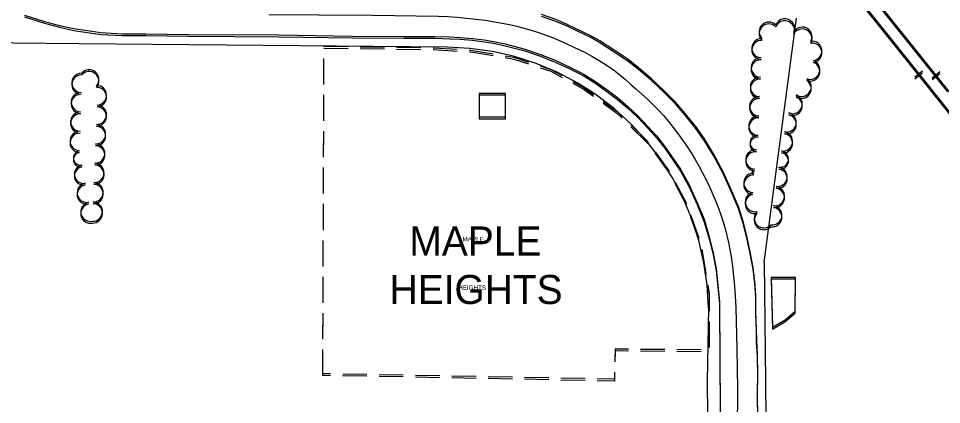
# Model space of a CAD drawing. Extents: x -25029 to 2274964, y -81170 to 687028.
# Drawn here: x 13147 to 14099, y -66695 to -66297 of the extents above; entities that cross this region are included whole.
import ezdxf

# ---------------------------------------------------------------- set-up
doc = ezdxf.new("R2010")
doc.units = 0
for name, color, linetype in [('81911BEA - RW_X_Fee_RW', 7, 'Continuous'), ('BLDG', 7, 'Continuous'), ('CITY-NAME', 7, 'Continuous'), ('GE_X_CL_2000', 7, 'Continuous'), ('RD_X_RR_1', 7, 'Continuous'), ('RECREATION', 7, 'Continuous'), ('ROAD', 7, 'Continuous'), ('RR', 7, 'Continuous'), ('TREES', 7, 'Continuous')]:
    doc.layers.add(name, color=color, linetype=linetype)

msp = doc.modelspace()

# ---------------------------------------------------------------- linework, layer by layer
at = {"layer": '81911BEA - RW_X_Fee_RW'}
for p, q in [((13915.78, -66548.49), (13948.95, -66296.66)), ((13589.1, -66326.73), (13209.42, -66323.29)), ((13858.2, -66595.56), (13857.02, -66671.28))]:
    msp.add_line(p, q, dxfattribs=at)
for points in [[(13209.42, -66323.29), (13142.32, -66322.68), (13073.32, -66322.06)], [(13858.2, -66595.56), (13856.9, -66572.25), (13853.7, -66549.02), (13848.49, -66526.27), (13841.29, -66503.91), (13832.17, -66482.33), (13821.35, -66461.64), (13808.72, -66441.93), (13794.38, -66423.4), (13778.63, -66406.17), (13761.36, -66390.42), (13742.78, -66376.16), (13738.31, -66373.28), (13723.09, -66363.49), (13702.38, -66352.61), (13680.76, -66343.52), (13658.42, -66336.43), (13655.65, -66335.8), (13635.67, -66331.23), (13612.49, -66327.93), (13589.1, -66326.73)], [(13915.78, -66548.49), (13917, -66671.3), (13918.57, -66829.12), (13918.84, -66855.62)], [(13857.02, -66671.28), (13858.77, -66846.6), (13860.24, -66995.01), (13862.08, -67179.44), (13863.28, -67299.95)]]:
    msp.add_lwpolyline(points, dxfattribs=at)
at = {"layer": 'BLDG'}
for points in [[(13621.93, -66398.66), (13649.21, -66398.66), (13649.21, -66374.4), (13621.93, -66374.4)], [(13621.93, -66400.54), (13649.21, -66400.54), (13649.21, -66376.28), (13621.93, -66376.28)], [(13922.81, -66566.07), (13924.29, -66617.6), (13937.21, -66609.9), (13947.65, -66601.11), (13948.17, -66566.1)], [(13922.83, -66564.15), (13924.32, -66615.68), (13937.24, -66607.98), (13947.68, -66599.19), (13948.19, -66564.18)]]:
    msp.add_lwpolyline(points, close=True, dxfattribs=at)
at = {"layer": 'GE_X_CL_2000'}
for points in [[(13405.46, -66293.01), (13456.59, -66293.41), (13512.04, -66293.73), (13579.83, -66294.77), (13589.55, -66295.2), (13599.26, -66295.84), (13608.96, -66296.69), (13618.64, -66297.74), (13628.3, -66298.99), (13637.93, -66300.46), (13645.59, -66301.79), (13653.16, -66303.32), (13660.72, -66305.05), (13668.21, -66307.02), (13675.66, -66309.16), (13683.03, -66311.52), (13697.57, -66316.84), (13704.72, -66319.8), (13711.8, -66322.96), (13718.93, -66326.37), (13725.51, -66329.4), (13731.84, -66332.55), (13738.05, -66335.9), (13744.08, -66339.41)], [(13744.08, -66339.41), (13750.16, -66343.2), (13756.01, -66347.14), (13761.75, -66351.26), (13767.35, -66355.58), (13772.81, -66360.06), (13778.11, -66364.73), (13783.47, -66369.74), (13789.66, -66375.06), (13795.5, -66380.36), (13801.16, -66385.84), (13806.66, -66391.51), (13811.99, -66397.33), (13817.14, -66403.31), (13822.12, -66409.45), (13826.89, -66415.72), (13836.13, -66428.91), (13840.55, -66435.76), (13844.79, -66442.7), (13848.83, -66449.77), (13852.69, -66456.95), (13856.35, -66464.22), (13859.8, -66471.59), (13866.04, -66486), (13868.75, -66492.86), (13871.24, -66499.79), (13873.51, -66506.8), (13875.56, -66513.88), (13877.4, -66521.03), (13879.02, -66528.22), (13880.4, -66535.45), (13881.56, -66542.77), (13882.97, -66552.89), (13884.17, -66563.04), (13885.17, -66573.19), (13885.96, -66583.39), (13886.61, -66595.07), (13887.73, -66637.94), (13888.15, -66679.46), (13888.01, -66722.73)]]:
    msp.add_lwpolyline(points, dxfattribs=at)
at = {"layer": 'RD_X_RR_1'}
for points in [[(13264.66, -65339.76), (13304.19, -65388.79), (13342.66, -65437.31), (13414.25, -65526.51), (13449.14, -65569.44), (13482.31, -65611.35), (13508.55, -65644.85), (13550.76, -65697.93), (13594.13, -65751.47), (13625.43, -65790.66), (13643.06, -65813.28), (13680.98, -65860.91), (13727.91, -65919.69), (13761.3, -65961.59), (13798.72, -66007.9), (13840.96, -66061.87), (13886.94, -66118.77), (13939.56, -66184.56), (13976.16, -66231.58), (14021.64, -66287.91), (14060.41, -66336.87), (14103.87, -66391)], [(13283.06, -65338.46), (13331.31, -65400.7), (13366.34, -65445.07), (13390.78, -65475.6), (13418.94, -65511.21), (13454.43, -65555.93), (13489.32, -65598.77), (13550.41, -65675.61), (13589.03, -65724.28), (13621.29, -65764.81), (13629.67, -65775.31), (13640.03, -65788.11), (13687.49, -65848.3), (13735.23, -65907.67), (13781.88, -65967.18), (13828.94, -66025.52), (13871.6, -66079.66), (13919.54, -66138.62), (13966.67, -66198.06), (14013.86, -66257.29), (14064.58, -66320.79), (14119.02, -66388.49)]]:
    msp.add_lwpolyline(points, dxfattribs=at)
at = {"layer": 'RECREATION'}
for p, q in [((13499.45, -66326.33), (13524.45, -66326.67)), ((13499.46, -66328.19), (13524.46, -66328.54)), ((13536.95, -66326.84), (13561.95, -66327.18)), ((13536.96, -66328.71), (13561.96, -66329.05)), ((13461.98, -66363.46), (13462.06, -66338.46)), ((13461.98, -66365.32), (13462.07, -66340.32)), ((13461.84, -66400.96), (13461.93, -66375.96)), ((13461.84, -66402.82), (13461.93, -66377.82)), ((13461.71, -66440.32), (13461.8, -66415.32)), ((13461.72, -66438.46), (13461.8, -66413.46)), ((13461.58, -66477.82), (13461.67, -66452.82)), ((13461.59, -66475.96), (13461.68, -66450.96)), ((13823.89, -66467.83), (13835.57, -66489.94)), ((13823.9, -66465.93), (13835.58, -66488.03)), ((13461.44, -66515.32), (13461.53, -66490.32)), ((13461.46, -66513.46), (13461.54, -66488.46)), ((13839.83, -66501.68), (13848.22, -66525.23)), ((13839.84, -66499.77), (13848.24, -66523.32)), ((13461.31, -66552.82), (13461.4, -66527.82)), ((13461.33, -66550.96), (13461.42, -66525.96)), ((13851.58, -66537.22), (13855.69, -66561.88)), ((13851.6, -66535.31), (13855.71, -66559.97)), ((13461.18, -66590.32), (13461.27, -66565.32)), ((13461.2, -66588.46), (13461.29, -66563.46)), ((13461.07, -66625.96), (13461.16, -66600.96)), ((13461.04, -66627.82), (13461.13, -66602.82)), ((13859.09, -66609.69), (13859.05, -66634.69)), ((13859.06, -66611.6), (13859.02, -66636.6)), ((13460.94, -66663.46), (13461.03, -66638.46)), ((13813.35, -66638.61), (13788.35, -66638.39)), ((13850.85, -66638.93), (13825.85, -66638.72)), ((13460.91, -66665.32), (13461, -66640.32)), ((13813.32, -66640.51), (13788.32, -66640.29)), ((13850.82, -66640.84), (13825.82, -66640.62)), ((13468.82, -66665.47), (13460.91, -66665.32)), ((13468.85, -66663.61), (13460.94, -66663.46)), ((13506.32, -66666.19), (13481.32, -66665.71)), ((13506.35, -66664.32), (13481.35, -66663.85)), ((13543.81, -66666.92), (13518.81, -66666.44)), ((13543.84, -66665.05), (13518.84, -66664.57)), ((13581.3, -66667.64), (13556.31, -66667.16)), ((13581.33, -66665.77), (13556.34, -66665.29)), ((13618.83, -66666.48), (13593.83, -66666)), ((13656.32, -66667.2), (13631.32, -66666.72)), ((13693.81, -66667.92), (13668.82, -66667.43)), ((13618.8, -66668.36), (13593.8, -66667.88)), ((13656.29, -66669.08), (13631.29, -66668.6)), ((13693.78, -66669.81), (13668.79, -66669.32)), ((13731.27, -66670.53), (13706.28, -66670.05)), ((13731.3, -66668.64), (13706.31, -66668.16))]:
    msp.add_line(p, q, dxfattribs=at)
for points in [[(13462.1, -66325.96), (13462.1, -66325.82), (13486.96, -66326.16)], [(13462.11, -66327.82), (13462.11, -66327.68), (13486.97, -66328.02)], [(13574.45, -66327.35), (13575.07, -66327.36), (13599.4, -66328.84)], [(13574.46, -66329.22), (13575.08, -66329.23), (13599.41, -66330.72)], [(13611.88, -66329.61), (13613.26, -66329.69), (13636.55, -66333.59)], [(13611.89, -66331.49), (13613.27, -66331.57), (13636.56, -66335.47)], [(13648.88, -66335.66), (13657.77, -66337.15), (13672.96, -66342.13)], [(13648.89, -66337.54), (13657.78, -66339.03), (13672.97, -66344.02)], [(13684.83, -66346.03), (13695.95, -66349.68), (13707.61, -66356.1)], [(13684.84, -66347.92), (13695.95, -66351.57), (13707.61, -66357.99)], [(13718.56, -66362.13), (13730.15, -66368.51), (13739.69, -66375.4)], [(13718.56, -66364.02), (13730.15, -66370.4), (13739.69, -66377.29)], [(13749.83, -66382.7), (13763.9, -66392.86), (13769.38, -66398.19)], [(13749.83, -66384.6), (13763.9, -66394.76), (13769.38, -66400.09)], [(13778.33, -66406.92), (13795.27, -66423.42), (13796.06, -66424.51)], [(13778.33, -66408.82), (13795.27, -66425.32), (13796.06, -66426.41)], [(13803.43, -66436.51), (13817.65, -66456.03), (13818.05, -66456.78)], [(13803.44, -66434.61), (13817.66, -66454.13), (13818.06, -66454.88)], [(13857.76, -66572.3), (13859.12, -66580.47), (13859.1, -66597.19)], [(13857.74, -66574.21), (13859.1, -66582.38), (13859.07, -66599.1)], [(13775.85, -66638.28), (13762.11, -66638.16), (13761.89, -66649.42)], [(13775.82, -66640.18), (13762.08, -66640.06), (13761.86, -66651.32)], [(13761.61, -66663.81), (13761.47, -66671.11), (13743.77, -66670.77)], [(13761.64, -66661.91), (13761.5, -66669.21), (13743.8, -66668.88)]]:
    msp.add_lwpolyline(points, dxfattribs=at)
at = {"layer": 'ROAD'}
for points in [[(13153.58, -66293.65), (13174.19, -66300.14), (13189.55, -66304.2), (13204.19, -66307.53), (13232.1, -66311.7), (13254.16, -66312.83), (13278.36, -66312.89), (13322.59, -66313.51), (13415.78, -66314.12), (13491.24, -66315.39), (13544.39, -66315.66), (13576.32, -66315.68), (13591.85, -66316.13), (13602.44, -66316.58), (13615, -66317.62), (13627.26, -66319.17), (13636.71, -66320.76)], [(13153.59, -66295.47), (13174.2, -66301.96), (13189.56, -66306.03), (13204.2, -66309.36), (13232.11, -66313.53), (13254.17, -66314.66), (13278.37, -66314.73), (13322.6, -66315.35), (13415.79, -66315.97), (13491.25, -66317.25), (13544.4, -66317.53), (13576.33, -66317.55), (13591.86, -66318.01), (13602.45, -66318.46), (13615.01, -66319.5), (13627.27, -66321.05), (13636.72, -66322.64)], [(13907.12, -66599.43), (13907.04, -66582.81), (13906.2, -66568.73), (13904.36, -66553.94), (13901.43, -66537.8), (13898.37, -66523.07), (13894.44, -66507.69), (13889.68, -66492.16), (13882.58, -66475.15), (13873.4, -66455.24), (13863.59, -66436.58), (13854.15, -66421.37), (13845.36, -66408.69), (13834.41, -66394.98), (13824.46, -66383.34), (13813.12, -66371.96), (13799.46, -66359.22), (13786.13, -66348.01), (13775.11, -66339.18), (13761.05, -66329.81), (13746.48, -66320.34), (13737.2, -66314.95), (13723.36, -66308.45), (13711.96, -66302.98), (13700.92, -66298.32), (13686.26, -66293.15)], [(13907.09, -66601.34), (13907.02, -66584.72), (13906.18, -66570.64), (13904.34, -66555.85), (13901.41, -66539.71), (13898.35, -66524.98), (13894.43, -66509.6), (13889.67, -66494.07), (13882.57, -66477.06), (13873.39, -66457.15), (13863.58, -66438.49), (13854.15, -66423.28), (13845.36, -66410.6), (13834.41, -66396.89), (13824.46, -66385.24), (13813.12, -66373.86), (13799.46, -66361.12), (13786.13, -66349.91), (13775.12, -66341.08), (13761.06, -66331.71), (13746.49, -66322.23), (13737.21, -66316.84), (13723.37, -66310.34), (13711.97, -66304.87), (13700.93, -66300.21), (13686.27, -66295.04)], [(13636.71, -66320.76), (13648.81, -66323.32), (13668.16, -66328.35), (13685.16, -66334.16), (13700.25, -66340.14), (13714.15, -66346.51), (13729.15, -66354.16), (13741.18, -66361.78), (13753.73, -66370.52), (13764.7, -66378.65), (13775.56, -66388.2), (13785.43, -66397.41), (13796.33, -66408.76), (13804.8, -66418.18), (13812.95, -66428.77), (13821.09, -66440.01), (13829.42, -66452.59), (13838.03, -66468.09), (13846.78, -66487.12), (13853.74, -66504.14), (13859.38, -66523.6), (13863.3, -66538.98), (13866.19, -66555.45), (13867.81, -66568.71), (13869.66, -66589.47), (13870.12, -66650.62), (13870.71, -66740.91)], [(13636.72, -66322.64), (13648.82, -66325.2), (13668.17, -66330.24), (13685.17, -66336.05), (13700.26, -66342.03), (13714.16, -66348.4), (13729.15, -66356.05), (13741.18, -66363.67), (13753.73, -66372.42), (13764.7, -66380.55), (13775.56, -66390.1), (13785.43, -66399.31), (13796.33, -66410.66), (13804.8, -66420.08), (13812.95, -66430.67), (13821.08, -66441.91), (13829.41, -66454.49), (13838.02, -66470), (13846.77, -66489.03), (13853.73, -66506.05), (13859.36, -66525.51), (13863.28, -66540.89), (13866.17, -66557.36), (13867.79, -66570.62), (13869.64, -66591.38), (13870.09, -66652.53), (13870.67, -66742.82)], [(13914.39, -67444.22), (13913.51, -67366.66), (13911.97, -67156.15), (13911.24, -66989.55), (13909.07, -66753.25), (13909.28, -66710.3), (13908.9, -66682.14), (13909.13, -66664.34), (13908.84, -66643.75), (13908.03, -66628.97), (13907.83, -66617.11), (13907.12, -66599.43)], [(13919.95, -67951.72), (13918.92, -67879.04), (13917.37, -67756.78), (13915.2, -67529.54), (13913.39, -67368.58), (13911.88, -67158.06), (13911.17, -66991.46), (13909.03, -66755.16), (13909.24, -66712.21), (13908.86, -66684.05), (13909.1, -66666.25), (13908.81, -66645.66), (13908, -66630.88), (13907.8, -66619.02), (13907.09, -66601.34)]]:
    msp.add_lwpolyline(points, dxfattribs=at)
at = {"layer": 'RR'}
for p, q in [((14071.06, -66357.39), (14078.87, -66351.14)), ((14071.06, -66359.32), (14078.87, -66353.08)), ((14096.78, -66352.32), (14088.96, -66358.56)), ((14096.78, -66354.26), (14088.96, -66360.5))]:
    msp.add_line(p, q, dxfattribs=at)
for points in [[(14960.39, -67444.09), (14900.48, -67368.5), (14836.79, -67288.61), (14766.64, -67199.96), (14698.97, -67115.48), (14630.84, -67029.48), (14557.58, -66937.85), (14499.77, -66865.85), (14433.62, -66783.34), (14372.43, -66705.81), (14308.7, -66626.51), (14248.87, -66551.47), (14199.03, -66488.99), (14147.39, -66424.1), (14105.05, -66370.7), (14022.14, -66266.9), (13948.71, -66175.86), (13868.58, -66074.72), (13788.94, -65974.46), (13731.99, -65903.85)], [(14105.05, -66372.64), (14022.15, -66268.83), (13948.74, -66177.78), (13868.62, -66076.63), (13788.99, -65976.36), (13732.05, -65905.74)], [(13731.95, -65924.34), (13826.45, -66042.7), (13932.78, -66175.57), (13998.27, -66257.74), (14068.46, -66346.14), (14150.21, -66448.41), (14234.04, -66553.77), (14330.47, -66674.67), (14417.52, -66783.45), (14509.11, -66898.08), (14577.69, -66985.08), (14642.16, -67066.28), (14700.65, -67139.14), (14775.16, -67233.52), (14893.77, -67381.91), (14943.55, -67444.09)], [(13732.01, -65926.23), (13826.49, -66044.6), (13932.81, -66177.49), (13998.29, -66259.67), (14068.47, -66348.07), (14150.2, -66450.35), (14234.02, -66555.72), (14330.44, -66676.64), (14417.47, -66785.43), (14509.05, -66900.07), (14577.62, -66987.08), (14642.08, -67068.28), (14700.56, -67141.15), (14775.06, -67235.54), (14893.65, -67383.94), (14970.82, -67480.37), (15084.27, -67622.82), (15157.37, -67715.17), (15215.45, -67787.74), (15251.64, -67832.9)]]:
    msp.add_lwpolyline(points, dxfattribs=at)
at = {"layer": 'TREES'}
for centre, radius, start, end in [((13920.57, -66310.77), 10, 44.44652, 224.44652), ((13920.57, -66312.69), 10, 44.43952, 224.43952), ((13936.97, -66307.52), 10, 337.95542, 157.95542), ((13936.98, -66309.44), 10, 337.94842, 157.94842), ((13955.07, -66315.98), 10, 331.92812, 151.92812), ((13955.07, -66317.9), 10, 331.92112, 151.92112), ((13913.04, -66327.76), 10, 87.77049, 267.77049), ((13913.04, -66329.68), 10, 87.76349, 267.76349), ((13965.2, -66330.6), 10, 277.52585, 97.52585), ((13965.2, -66332.52), 10, 277.51885, 97.51885), ((13912.26, -66347.75), 10, 87.77049, 267.77049), ((13912.26, -66349.67), 10, 87.76349, 267.76349), ((13963.11, -66349.92), 10, 250.15009, 70.15009), ((13963.11, -66351.84), 10, 250.14309, 70.14309), ((13212.14, -66363.54), 10, 88.34491, 268.34491), ((13220.07, -66359.99), 10, 319.83693, 139.83693), ((13220.07, -66361.83), 10, 319.82993, 139.82993), ((13212.14, -66365.37), 10, 88.33791, 268.33791), ((13911.48, -66367.73), 10, 87.77049, 267.77049), ((13911.48, -66369.65), 10, 87.76349, 267.76349), ((13954.23, -66367.68), 10, 236.6772, 56.6772), ((13954.22, -66369.6), 10, 236.6702, 56.6702), ((13228.02, -66376.44), 10, 271.77302, 91.77302), ((13228.02, -66378.27), 10, 271.76602, 91.76602), ((13211.56, -66383.53), 10, 88.34491, 268.34491), ((13211.56, -66385.36), 10, 88.33791, 268.33791), ((13910.7, -66387.72), 10, 87.77049, 267.77049), ((13910.7, -66389.64), 10, 87.76349, 267.76349), ((13944.99, -66385.31), 10, 248.00959, 68.00959), ((13944.98, -66387.23), 10, 248.00259, 68.00259), ((13227.91, -66398.26), 10, 267.63368, 87.63368), ((13227.92, -66396.42), 10, 267.64068, 87.64068), ((13210.98, -66403.52), 10, 88.34491, 268.34491), ((13210.98, -66405.35), 10, 88.33791, 268.33791), ((13909.92, -66409.62), 10, 87.76349, 267.76349), ((13909.93, -66407.7), 10, 87.77049, 267.77049), ((13938.88, -66406.22), 10, 256.39132, 76.39132), ((13938.89, -66404.3), 10, 256.39832, 76.39832), ((13227.09, -66418.24), 10, 267.63368, 87.63368), ((13227.1, -66416.41), 10, 267.64068, 87.64068), ((13210.4, -66425.35), 10, 88.33791, 268.33791), ((13210.41, -66423.51), 10, 88.34491, 268.34491), ((13908.69, -66427.13), 7.56, 83.66012, 263.66012), ((13908.7, -66425.21), 7.56, 83.66712, 263.66712), ((13935.04, -66425.83), 10, 261.39947, 81.39947), ((13935.05, -66423.91), 10, 261.40647, 81.40647), ((13226.26, -66438.22), 10, 267.63368, 87.63368), ((13226.27, -66436.39), 10, 267.64068, 87.64068), ((13211.39, -66442.82), 7.58, 99.74204, 279.74204), ((13211.4, -66440.98), 7.58, 99.74904, 279.74904), ((13906.76, -66444.57), 10, 83.66012, 263.66012), ((13906.77, -66442.66), 10, 83.66712, 263.66712), ((13932.27, -66444.11), 8.48, 261.39947, 81.39947), ((13932.28, -66442.18), 8.48, 261.40647, 81.40647), ((13214.28, -66457.75), 9.43, 99.74904, 279.74904), ((13225.44, -66458.21), 10, 267.63368, 87.63368), ((13225.45, -66456.37), 10, 267.64068, 87.64068), ((13214.27, -66459.58), 9.43, 99.74204, 279.74204), ((13904.69, -66466.62), 10, 87.00604, 267.00604), ((13905.43, -66456.53), 2.03, 83.66012, 263.66012), ((13905.44, -66454.61), 2.03, 83.66712, 263.66712), ((13929.51, -66462.38), 10, 261.39947, 81.39947), ((13929.52, -66460.46), 10, 261.40647, 81.40647), ((13217.69, -66476.88), 10, 100.43186, 280.43186), ((13224.63, -66476.35), 10, 267.64068, 87.64068), ((13904.68, -66468.54), 10, 86.99904, 266.99904), ((13217.67, -66478.71), 10, 100.42486, 280.42486), ((13224.61, -66478.19), 10, 267.63368, 87.63368), ((13906.22, -66486.39), 10, 101.8175, 281.8175), ((13926.69, -66482.18), 10, 262.38558, 82.38558), ((13926.7, -66480.26), 10, 262.39258, 82.39258), ((13221.44, -66496.52), 10, 101.21773, 281.21773), ((13223.8, -66496.34), 10, 267.64068, 87.64068), ((13906.2, -66488.31), 10, 101.8105, 281.8105), ((13221.43, -66498.36), 10, 101.21073, 281.21073), ((13223.78, -66498.17), 10, 267.63368, 87.63368), ((13915.5, -66503.09), 10, 136.32248, 316.32248), ((13924.04, -66502), 10, 262.38558, 82.38558), ((13924.06, -66500.08), 10, 262.39258, 82.39258), ((13915.48, -66505.01), 10, 136.31548, 316.31548)]:
    msp.add_arc(centre, radius, start, end, dxfattribs=at)

# ---------------------------------------------------------------- texts
at = {"layer": 'CITY-NAME'}
for s, p in [('MAPLE', (13550.13, -66541.67)), ('HEIGHTS', (13529.69, -66591.67))]:
    msp.add_text(s, height=30, dxfattribs=at).set_placement(p)
for s, p in [('MAPLE', (13604.88, -66527.13)), ('HEIGHTS', (13600.39, -66577.13))]:
    msp.add_text(s, height=4.68, rotation=0.007, dxfattribs=at).set_placement(p)

doc.saveas('drawing.dxf')
